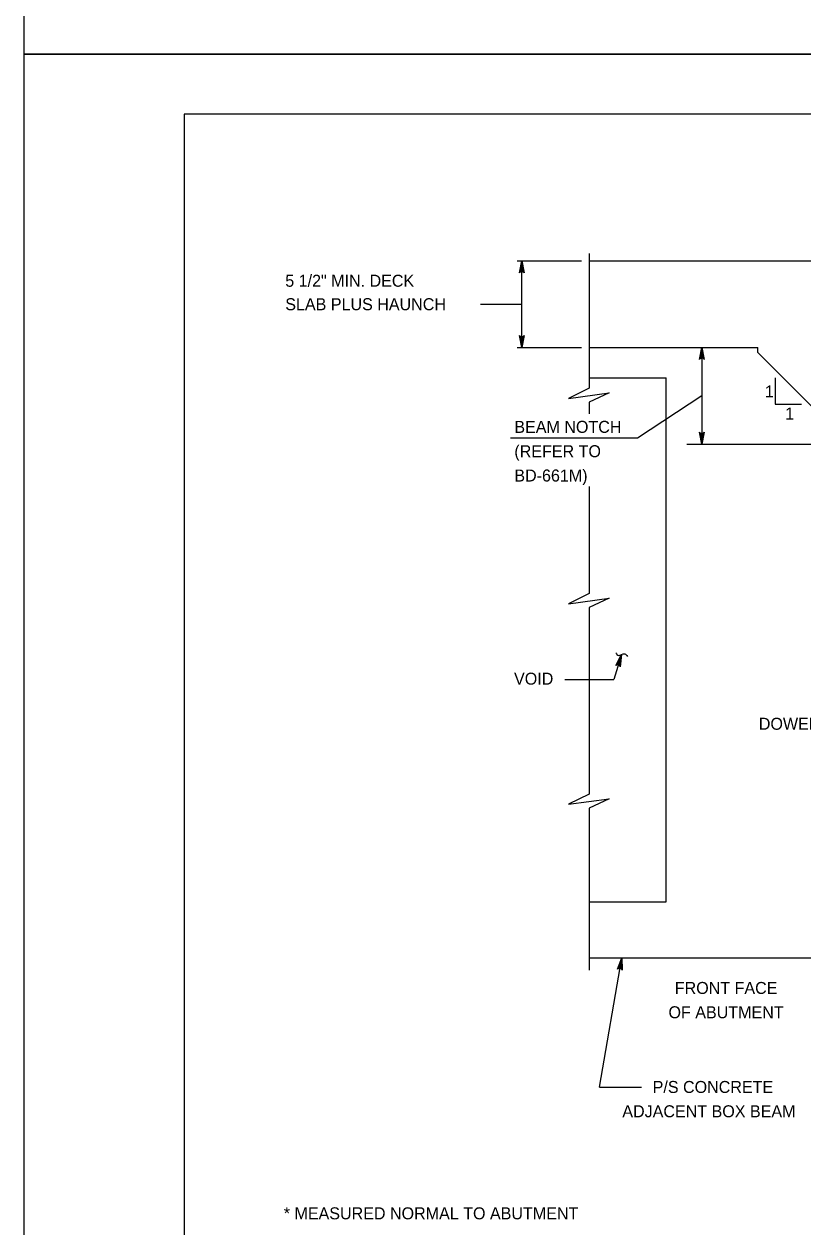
# Model space of a CAD drawing. Extents: x 636530 to 644067, y 294168 to 299122.
# Drawn here: x 638165.8 to 638360.3, y 295063.7 to 295364 of the extents above; entities that cross this region are included whole.
import ezdxf

# ---------------------------------------------------------------- set-up
doc = ezdxf.new("R2010")
doc.units = 0
doc.layers.add('1', color=7, linetype='Continuous')
doc.layers.add('PLT-BNDY', color=7, linetype='Continuous')

msp = doc.modelspace()

# ---------------------------------------------------------------- linework, layer by layer
at = {"layer": '1'}
for p, q in [((638991.78, 295341.48), (638205.78, 295341.48)), ((638205.78, 295341.48), (638205.78, 294777.48)), ((638306.92, 295306.66), (638306.92, 295273.07)), ((638288.94, 295304.82), (638304.97, 295304.82)), ((638290.06, 295283.23), (638290.06, 295304.82)), ((638306.92, 295304.82), (638485.44, 295304.82)), ((638279.78, 295294.02), (638290.06, 295294.02)), ((638288.94, 295283.23), (638304.97, 295283.23)), ((638306.92, 295283.23), (638348.97, 295283.23)), ((638335.02, 295283.23), (638335.02, 295259.1)), ((638348.97, 295281.97), (638348.97, 295283.23)), ((638371.84, 295259.1), (638348.97, 295281.97)), ((638306.92, 295275.61), (638326.12, 295275.61)), ((638326.12, 295144.8), (638326.12, 295275.61)), ((638353.33, 295275.63), (638353.33, 295269.04)), ((638319, 295260.71), (638335.02, 295271.2)), ((638306.92, 295269.55), (638306.92, 295266.65)), ((638353.33, 295269.04), (638359.92, 295269.04)), ((638287.27, 295260.71), (638319, 295260.71)), ((638331.32, 295259.1), (638369.93, 295259.1)), ((638306.92, 295248.54), (638306.92, 295221.79)), ((638306.92, 295218.27), (638306.92, 295171.73)), ((638315, 295206.54), (638313.08, 295200.33)), ((638300.83, 295200.33), (638313.08, 295200.33)), ((638306.92, 295168.21), (638306.92, 295127.8)), ((638306.92, 295144.8), (638326.12, 295144.8)), ((638306.92, 295130.83), (638432.8, 295130.83)), ((638309.45, 295098.51), (638315.06, 295130.83)), ((638309.45, 295098.51), (638319.97, 295098.51))]:
    msp.add_line(p, q, dxfattribs=at)
for points in [[(638290.06, 295304.82), (638290.62, 295301.84), (638290.54, 295301.95), (638290.46, 295302.07), (638290.36, 295302.12), (638290.26, 295302.18), (638290.16, 295302.2), (638290.06, 295302.22), (638289.96, 295302.2), (638289.86, 295302.18), (638289.76, 295302.12), (638289.66, 295302.07), (638289.58, 295301.95), (638289.5, 295301.84), (638290.06, 295304.82), (638289.58, 295301.95), (638289.66, 295302.07), (638290.06, 295304.82), (638289.76, 295302.12), (638289.86, 295302.18), (638290.06, 295304.82), (638289.96, 295302.2), (638290.06, 295302.22), (638290.06, 295304.82), (638290.16, 295302.2), (638290.26, 295302.18), (638290.06, 295304.82), (638290.36, 295302.12), (638290.46, 295302.07), (638290.06, 295304.82), (638290.54, 295301.95)], [(638290.06, 295283.23), (638289.5, 295286.21), (638289.58, 295286.1), (638289.66, 295285.98), (638289.76, 295285.92), (638289.86, 295285.86), (638289.96, 295285.85), (638290.06, 295285.83), (638290.16, 295285.85), (638290.26, 295285.86), (638290.36, 295285.92), (638290.46, 295285.98), (638290.54, 295286.1), (638290.62, 295286.21), (638290.06, 295283.23), (638290.54, 295286.1), (638290.46, 295285.98), (638290.06, 295283.23), (638290.36, 295285.92), (638290.26, 295285.86), (638290.06, 295283.23), (638290.16, 295285.85), (638290.06, 295285.83), (638290.06, 295283.23), (638289.96, 295285.85), (638289.86, 295285.86), (638290.06, 295283.23), (638289.76, 295285.92), (638289.66, 295285.98), (638290.06, 295283.23), (638289.58, 295286.1)], [(638335.02, 295283.23), (638335.58, 295280.25), (638335.5, 295280.36), (638335.42, 295280.48), (638335.32, 295280.54), (638335.22, 295280.59), (638335.12, 295280.61), (638335.02, 295280.63), (638334.92, 295280.61), (638334.82, 295280.59), (638334.72, 295280.54), (638334.62, 295280.48), (638334.54, 295280.36), (638334.46, 295280.25), (638335.02, 295283.23), (638334.54, 295280.36), (638334.62, 295280.48), (638335.02, 295283.23), (638334.72, 295280.54), (638334.82, 295280.59), (638335.02, 295283.23), (638334.92, 295280.61), (638335.02, 295280.63), (638335.02, 295283.23), (638335.12, 295280.61), (638335.22, 295280.59), (638335.02, 295283.23), (638335.32, 295280.54), (638335.42, 295280.48), (638335.02, 295283.23), (638335.5, 295280.36)], [(638306.92, 295273.07), (638301.73, 295270.53), (638311.88, 295271.91), (638306.92, 295269.55)], [(638335.02, 295259.1), (638334.46, 295262.08), (638334.54, 295261.97), (638334.62, 295261.85), (638334.72, 295261.79), (638334.82, 295261.73), (638334.92, 295261.72), (638335.02, 295261.7), (638335.12, 295261.72), (638335.22, 295261.73), (638335.32, 295261.79), (638335.42, 295261.85), (638335.5, 295261.97), (638335.58, 295262.08), (638335.02, 295259.1), (638335.5, 295261.97), (638335.42, 295261.85), (638335.02, 295259.1), (638335.32, 295261.79), (638335.22, 295261.73), (638335.02, 295259.1), (638335.12, 295261.72), (638335.02, 295261.7), (638335.02, 295259.1), (638334.92, 295261.72), (638334.82, 295261.73), (638335.02, 295259.1), (638334.72, 295261.79), (638334.62, 295261.85), (638335.02, 295259.1), (638334.54, 295261.97)], [(638306.92, 295221.79), (638301.73, 295219.25), (638311.88, 295220.63), (638306.92, 295218.27)], [(638315, 295206.54), (638314.65, 295203.53), (638314.57, 295203.79), (638314.41, 295203.97), (638314.23, 295204.06), (638314.03, 295204.08), (638313.8, 295204.03), (638313.58, 295203.86), (638315, 295206.54), (638313.8, 295204.03), (638314.03, 295204.08), (638315, 295206.54), (638314.23, 295204.06), (638314.41, 295203.97), (638315, 295206.54), (638314.57, 295203.79)], [(638306.92, 295171.73), (638301.73, 295169.2), (638311.88, 295170.58), (638306.92, 295168.21)], [(638315.06, 295130.83), (638315.1, 295127.79), (638315.05, 295127.92), (638314.99, 295128.05), (638314.9, 295128.12), (638314.81, 295128.2), (638314.71, 295128.23), (638314.62, 295128.27), (638314.52, 295128.27), (638314.42, 295128.27), (638314.31, 295128.23), (638314.2, 295128.19), (638314.1, 295128.09), (638314, 295127.99), (638315.06, 295130.83), (638314.1, 295128.09), (638314.2, 295128.19), (638315.06, 295130.83), (638314.31, 295128.23), (638314.42, 295128.27), (638315.06, 295130.83), (638314.52, 295128.27), (638314.62, 295128.27), (638315.06, 295130.83), (638314.71, 295128.23), (638314.81, 295128.2), (638315.06, 295130.83), (638314.9, 295128.12), (638314.99, 295128.05), (638315.06, 295130.83), (638315.05, 295127.92)]]:
    msp.add_lwpolyline(points, dxfattribs=at)
msp.add_spline([(638313.52, 295207.03), (638314.21, 295206.34), (638315.8, 295206.75), (638316.49, 295206.1)], degree=3, dxfattribs=at)
at = {"layer": 'PLT-BNDY'}
for points in [[(638165.78, 295950.48), (639006.78, 295950.48), (639006.78, 295356.48), (638165.78, 295356.48)], [(638165.78, 295356.48), (639006.78, 295356.48), (639006.78, 294762.48), (638165.78, 294762.48)]]:
    msp.add_lwpolyline(points, close=True, dxfattribs=at)

# ---------------------------------------------------------------- texts
at = {"layer": '1'}
for s, p in [('5 1/2" MIN. DECK', (638231.01, 295298.39)), ('SLAB PLUS HAUNCH', (638231.01, 295292.53)), ('1', (638350.77, 295270.75)), ('1', (638355.83, 295265.24)), ('BEAM NOTCH', (638288.21, 295261.91)), ('(REFER TO', (638288.21, 295255.83)), ('BD-661M)', (638288.21, 295249.76)), ('VOID', (638288.13, 295199.04)), ('DOWEL HOLE ', (638349.26, 295187.78)), ('FRONT FACE', (638328.27, 295121.82)), ('OF ABUTMENT', (638326.7, 295115.75)), ('P/S CONCRETE', (638322.75, 295097.1)), ('ADJACENT BOX BEAM', (638315.17, 295091.03)), ('* MEASURED NORMAL TO ABUTMENT', (638230.63, 295065.55))]:
    msp.add_text(s, height=3, dxfattribs=at).set_placement(p)

doc.saveas('drawing.dxf')
